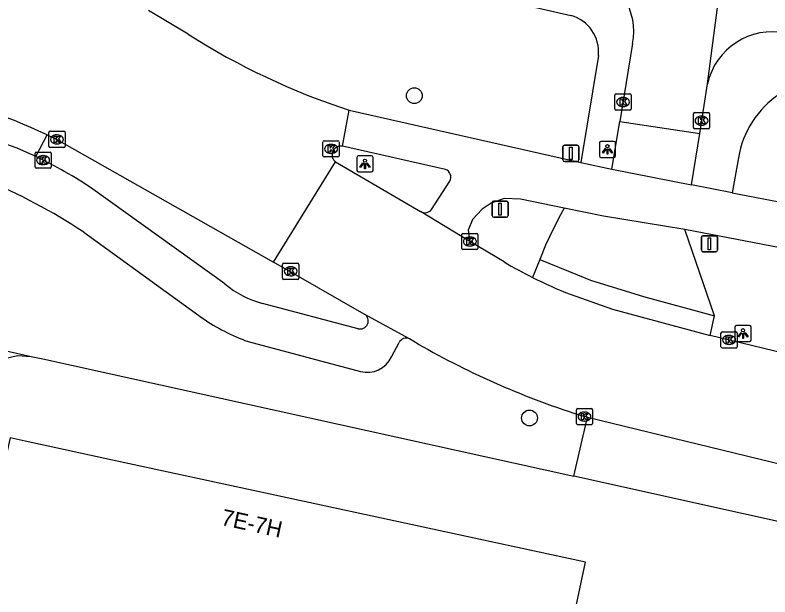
# Model space of a CAD drawing. Extents: x 163010 to 163853, y 382793 to 383982.
# Drawn here: x 163217.64 to 163264.27, y 383006.66 to 383042.6 of the extents above; entities that cross this region are included whole.
import ezdxf

# ---------------------------------------------------------------- set-up
doc = ezdxf.new("R2010")
doc.units = 0
for name, color, linetype in [('IMGEO_Berm_groen', 7, 'Continuous'), ('IMGEO_Boom', 7, 'Continuous'), ('IMGEO_Fietspad_gesloten', 7, 'Continuous'), ('IMGEO_Kolk', 7, 'Continuous'), ('IMGEO_Lichtpunt', 7, 'Continuous'), ('IMGEO_Pand', 7, 'Continuous'), ('IMGEO_Pand_nummerreeks', 7, 'Continuous'), ('IMGEO_Rijbaan_lokaal_gesloten', 7, 'Continuous'), ('IMGEO_Rijbaan_lokaal_open', 7, 'Continuous'), ('IMGEO_Verkeersbordpaal', 7, 'Continuous'), ('IMGEO_Verkeerseiland_gesloten', 7, 'Continuous'), ('IMGEO_Voetpad_open', 7, 'Continuous')]:
    doc.layers.add(name, color=color, linetype=linetype)

msp = doc.modelspace()

# ---------------------------------------------------------------- linework, layer by layer
at = {"layer": 'IMGEO_Berm_groen'}
msp.add_lwpolyline([(163213.319, 383019.595), (163215.912, 383021.144), (163217.792, 383021.564), (163218.634, 383021.516)], dxfattribs=at)
at = {"layer": 'IMGEO_Boom'}
for centre in [(163242.304, 383037.622), (163249.423, 383017.714)]:
    msp.add_circle(centre, 0.489, dxfattribs=at)
at = {"layer": 'IMGEO_Fietspad_gesloten'}
for points in [[(163238.283, 383036.725), (163252.6, 383033.489)], [(163244.23, 383033.069), (163237.872, 383034.497)], [(163218.924, 383033.859), (163217.757, 383034.38)], [(163252.6, 383033.489), (163254.513, 383033.076)], [(163243.367, 383030.581), (163244.496, 383032.345)], [(163261.942, 383031.619), (163259.432, 383032.112)], [(163230.597, 383025.992), (163222.437, 383031.855)], [(163261.942, 383031.619), (163322.281, 383020.078)], [(163251.557, 383030.68), (163248.857, 383031.23), (163247.859, 383031.273), (163247.057, 383030.984), (163246.486, 383030.601), (163245.893, 383029.972), (163245.633, 383029.321), (163245.735, 383028.612)], [(163326.513, 383016.383), (163259.018, 383029.356)], [(163221.875, 383029.183), (163229.215, 383023.878)], [(163238.823, 383023.227), (163232.932, 383024.791)], [(163232.027, 383022.435), (163238.983, 383020.593)], [(163240.886, 383021.489), (163241.363, 383022.373)]]:
    msp.add_lwpolyline(points, dxfattribs=at)
for centre, radius, start, end in [((163196.427, 382979.022), 59.325, 68.92742, 75.5902), ((163202.813, 383000.604), 34.353, 56.2963, 79.5287), ((163207.353, 383009.494), 26.973, 55.9978, 64.5968), ((163244.045, 383032.59), 0.513, 331.4504, 68.8966), ((163242.96, 383030.92), 0.53, 239.4189, 320.1912), ((163234.456, 383030.624), 6.029, 230.2032, 255.359), ((163238.96, 383023.703), 0.495, 253.9252, 59.9836), ((163236.14, 383033.911), 12.191, 235.3866, 250.2834), ((163241.806, 383022.144), 0.499, 65.8064, 152.6477), ((163239.41, 383022.155), 1.619, 254.7059, 335.7195)]:
    msp.add_arc(centre, radius, start, end, dxfattribs=at)
at = {"layer": 'IMGEO_Kolk'}
for p, q in [((163254.697, 383036.805), (163254.697, 383037.657)), ((163254.772, 383037.731), (163255.624, 383037.731)), ((163255.698, 383037.657), (163255.698, 383036.805)), ((163255.185, 383037.511), (163255.21, 383037.511)), ((163255.624, 383036.731), (163254.772, 383036.731)), ((163255.208, 383036.951), (163255.183, 383036.951)), ((163259.547, 383035.652), (163259.547, 383036.504)), ((163259.622, 383036.578), (163260.474, 383036.578)), ((163260.035, 383036.358), (163260.06, 383036.358)), ((163260.548, 383036.504), (163260.548, 383035.652)), ((163260.058, 383035.798), (163260.033, 383035.798)), ((163219.723, 383034.496), (163219.723, 383035.348)), ((163219.798, 383035.422), (163220.65, 383035.422)), ((163220.724, 383035.348), (163220.724, 383034.496)), ((163260.474, 383035.578), (163259.622, 383035.578)), ((163220.211, 383035.202), (163220.236, 383035.202)), ((163220.65, 383034.422), (163219.798, 383034.422)), ((163220.234, 383034.642), (163220.209, 383034.642)), ((163236.658, 383033.908), (163236.658, 383034.76)), ((163236.733, 383034.834), (163237.585, 383034.834)), ((163237.146, 383034.614), (163237.171, 383034.614)), ((163237.659, 383034.76), (163237.659, 383033.908)), ((163218.869, 383033.216), (163218.869, 383034.068)), ((163218.944, 383034.142), (163219.796, 383034.142)), ((163219.357, 383033.922), (163219.382, 383033.922)), ((163219.87, 383034.068), (163219.87, 383033.216)), ((163237.169, 383034.054), (163237.144, 383034.054)), ((163237.585, 383033.834), (163236.733, 383033.834)), ((163219.796, 383033.142), (163218.944, 383033.142)), ((163219.38, 383033.362), (163219.355, 383033.362)), ((163245.234, 383028.186), (163245.234, 383029.038)), ((163245.309, 383029.112), (163246.161, 383029.112)), ((163245.722, 383028.892), (163245.747, 383028.892)), ((163246.235, 383029.038), (163246.235, 383028.186)), ((163245.745, 383028.332), (163245.72, 383028.332)), ((163246.161, 383028.112), (163245.309, 383028.112)), ((163234.163, 383026.347), (163234.163, 383027.199)), ((163234.238, 383027.273), (163235.09, 383027.273)), ((163234.651, 383027.053), (163234.676, 383027.053)), ((163235.164, 383027.199), (163235.164, 383026.347)), ((163234.674, 383026.493), (163234.649, 383026.493)), ((163235.09, 383026.273), (163234.238, 383026.273)), ((163261.25, 383022.108), (163261.25, 383022.96)), ((163261.325, 383023.034), (163262.177, 383023.034)), ((163261.738, 383022.814), (163261.763, 383022.814)), ((163262.251, 383022.96), (163262.251, 383022.108)), ((163262.177, 383022.034), (163261.325, 383022.034)), ((163261.761, 383022.254), (163261.736, 383022.254)), ((163252.316, 383017.373), (163252.316, 383018.225)), ((163252.391, 383018.299), (163253.243, 383018.299)), ((163252.804, 383018.079), (163252.829, 383018.079)), ((163253.317, 383018.225), (163253.317, 383017.373)), ((163253.243, 383017.299), (163252.391, 383017.299)), ((163252.827, 383017.519), (163252.802, 383017.519))]:
    msp.add_line(p, q, dxfattribs=at)
for points in [[(163254.697, 383036.805), (163254.697, 383037.657)], [(163254.772, 383037.731), (163255.624, 383037.731)], [(163255.698, 383037.657), (163255.698, 383036.805)], [(163255.018, 383037.431), (163255.141, 383037.431), (163255.141, 383037.28), (163255.271, 383037.431), (163255.435, 383037.431), (163255.289, 383037.28), (163255.442, 383037.031), (163255.29, 383037.031), (163255.205, 383037.195), (163255.141, 383037.128), (163255.141, 383037.031), (163255.018, 383037.031), (163255.018, 383037.431)], [(163255.624, 383036.731), (163254.772, 383036.731)], [(163259.547, 383035.652), (163259.547, 383036.504)], [(163259.622, 383036.578), (163260.474, 383036.578)], [(163259.868, 383036.278), (163259.991, 383036.278), (163259.991, 383036.127), (163260.121, 383036.278), (163260.285, 383036.278), (163260.139, 383036.127), (163260.292, 383035.878), (163260.14, 383035.878), (163260.055, 383036.042), (163259.991, 383035.975), (163259.991, 383035.878), (163259.868, 383035.878), (163259.868, 383036.278)], [(163260.548, 383036.504), (163260.548, 383035.652)], [(163219.723, 383034.496), (163219.723, 383035.348)], [(163219.798, 383035.422), (163220.65, 383035.422)], [(163220.724, 383035.348), (163220.724, 383034.496)], [(163260.474, 383035.578), (163259.622, 383035.578)], [(163220.044, 383035.122), (163220.167, 383035.122), (163220.167, 383034.971), (163220.297, 383035.122), (163220.461, 383035.122), (163220.315, 383034.971), (163220.468, 383034.722), (163220.316, 383034.722), (163220.231, 383034.886), (163220.167, 383034.819), (163220.167, 383034.722), (163220.044, 383034.722), (163220.044, 383035.122)], [(163220.65, 383034.422), (163219.798, 383034.422)], [(163236.658, 383033.908), (163236.658, 383034.76)], [(163236.733, 383034.834), (163237.585, 383034.834)], [(163236.979, 383034.534), (163237.102, 383034.534), (163237.102, 383034.383), (163237.232, 383034.534), (163237.396, 383034.534), (163237.25, 383034.383), (163237.403, 383034.134), (163237.251, 383034.134), (163237.166, 383034.298), (163237.102, 383034.231), (163237.102, 383034.134), (163236.979, 383034.134), (163236.979, 383034.534)], [(163237.659, 383034.76), (163237.659, 383033.908)], [(163218.869, 383033.216), (163218.869, 383034.068)], [(163218.944, 383034.142), (163219.796, 383034.142)], [(163219.87, 383034.068), (163219.87, 383033.216)], [(163219.19, 383033.842), (163219.313, 383033.842), (163219.313, 383033.691), (163219.443, 383033.842), (163219.607, 383033.842), (163219.461, 383033.691), (163219.614, 383033.442), (163219.462, 383033.442), (163219.377, 383033.606), (163219.313, 383033.539), (163219.313, 383033.442), (163219.19, 383033.442), (163219.19, 383033.842)], [(163237.585, 383033.834), (163236.733, 383033.834)], [(163219.796, 383033.142), (163218.944, 383033.142)], [(163245.234, 383028.186), (163245.234, 383029.038)], [(163245.309, 383029.112), (163246.161, 383029.112)], [(163245.555, 383028.812), (163245.678, 383028.812), (163245.678, 383028.661), (163245.808, 383028.812), (163245.972, 383028.812), (163245.826, 383028.661), (163245.979, 383028.412), (163245.827, 383028.412), (163245.742, 383028.576), (163245.678, 383028.509), (163245.678, 383028.412), (163245.555, 383028.412), (163245.555, 383028.812)], [(163246.235, 383029.038), (163246.235, 383028.186)], [(163246.161, 383028.112), (163245.309, 383028.112)], [(163234.163, 383026.347), (163234.163, 383027.199)], [(163234.238, 383027.273), (163235.09, 383027.273)], [(163234.484, 383026.973), (163234.607, 383026.973), (163234.607, 383026.822), (163234.737, 383026.973), (163234.901, 383026.973), (163234.755, 383026.822), (163234.908, 383026.573), (163234.756, 383026.573), (163234.671, 383026.737), (163234.607, 383026.67), (163234.607, 383026.573), (163234.484, 383026.573), (163234.484, 383026.973)], [(163235.164, 383027.199), (163235.164, 383026.347)], [(163235.09, 383026.273), (163234.238, 383026.273)], [(163261.25, 383022.108), (163261.25, 383022.96)], [(163261.325, 383023.034), (163262.177, 383023.034)], [(163261.571, 383022.734), (163261.694, 383022.734), (163261.694, 383022.583), (163261.824, 383022.734), (163261.988, 383022.734), (163261.842, 383022.583), (163261.995, 383022.334), (163261.843, 383022.334), (163261.758, 383022.498), (163261.694, 383022.431), (163261.694, 383022.334), (163261.571, 383022.334), (163261.571, 383022.734)], [(163262.251, 383022.96), (163262.251, 383022.108)], [(163262.177, 383022.034), (163261.325, 383022.034)], [(163252.316, 383017.373), (163252.316, 383018.225)], [(163252.391, 383018.299), (163253.243, 383018.299)], [(163253.317, 383018.225), (163253.317, 383017.373)], [(163252.637, 383017.999), (163252.76, 383017.999), (163252.76, 383017.848), (163252.89, 383017.999), (163253.054, 383017.999), (163252.908, 383017.848), (163253.061, 383017.599), (163252.909, 383017.599), (163252.824, 383017.763), (163252.76, 383017.696), (163252.76, 383017.599), (163252.637, 383017.599), (163252.637, 383017.999)], [(163253.243, 383017.299), (163252.391, 383017.299)]]:
    msp.add_lwpolyline(points, dxfattribs=at)
for centre, start, end in [((163254.774, 383037.655), 91.552, 178.448), ((163254.774, 383037.655), 91.552, 178.448), ((163255.622, 383037.655), 1.552, 88.448), ((163255.622, 383037.655), 1.552, 88.448), ((163254.774, 383036.807), 181.552, 268.448), ((163254.774, 383036.807), 181.552, 268.448), ((163255.622, 383036.807), 271.552, 358.448), ((163255.622, 383036.807), 271.552, 358.448), ((163259.624, 383036.502), 91.552, 178.448), ((163259.624, 383036.502), 91.552, 178.448), ((163260.472, 383036.502), 1.552, 88.448), ((163260.472, 383036.502), 1.552, 88.448), ((163219.8, 383035.346), 91.552, 178.448), ((163219.8, 383035.346), 91.552, 178.448), ((163220.648, 383035.346), 1.552, 88.448), ((163220.648, 383035.346), 1.552, 88.448), ((163259.624, 383035.654), 181.552, 268.448), ((163259.624, 383035.654), 181.552, 268.448), ((163260.472, 383035.654), 271.552, 358.448), ((163260.472, 383035.654), 271.552, 358.448), ((163219.8, 383034.498), 181.552, 268.448), ((163219.8, 383034.498), 181.552, 268.448), ((163220.648, 383034.498), 271.552, 358.448), ((163220.648, 383034.498), 271.552, 358.448), ((163236.735, 383034.758), 91.552, 178.448), ((163236.735, 383034.758), 91.552, 178.448), ((163237.583, 383034.758), 1.552, 88.448), ((163237.583, 383034.758), 1.552, 88.448), ((163218.946, 383034.066), 91.552, 178.448), ((163218.946, 383034.066), 91.552, 178.448), ((163219.794, 383034.066), 1.552, 88.448), ((163219.794, 383034.066), 1.552, 88.448), ((163236.735, 383033.91), 181.552, 268.448), ((163236.735, 383033.91), 181.552, 268.448), ((163237.583, 383033.91), 271.552, 358.448), ((163237.583, 383033.91), 271.552, 358.448), ((163218.946, 383033.218), 181.552, 268.448), ((163218.946, 383033.218), 181.552, 268.448), ((163219.794, 383033.218), 271.552, 358.448), ((163219.794, 383033.218), 271.552, 358.448), ((163245.311, 383029.036), 91.552, 178.448), ((163245.311, 383029.036), 91.552, 178.448), ((163246.159, 383029.036), 1.552, 88.448), ((163246.159, 383029.036), 1.552, 88.448), ((163245.311, 383028.188), 181.552, 268.448), ((163245.311, 383028.188), 181.552, 268.448), ((163246.159, 383028.188), 271.552, 358.448), ((163246.159, 383028.188), 271.552, 358.448), ((163234.24, 383027.197), 91.552, 178.448), ((163234.24, 383027.197), 91.552, 178.448), ((163235.088, 383027.197), 1.552, 88.448), ((163235.088, 383027.197), 1.552, 88.448), ((163234.24, 383026.349), 181.552, 268.448), ((163234.24, 383026.349), 181.552, 268.448), ((163235.088, 383026.349), 271.552, 358.448), ((163235.088, 383026.349), 271.552, 358.448), ((163261.327, 383022.958), 91.552, 178.448), ((163261.327, 383022.958), 91.552, 178.448), ((163262.175, 383022.958), 1.552, 88.448), ((163262.175, 383022.958), 1.552, 88.448), ((163261.327, 383022.11), 181.552, 268.448), ((163261.327, 383022.11), 181.552, 268.448), ((163262.175, 383022.11), 271.552, 358.448), ((163262.175, 383022.11), 271.552, 358.448), ((163252.393, 383018.223), 91.552, 178.448), ((163252.393, 383018.223), 91.552, 178.448), ((163253.241, 383018.223), 1.552, 88.448), ((163253.241, 383018.223), 1.552, 88.448), ((163252.393, 383017.375), 181.552, 268.448), ((163252.393, 383017.375), 181.552, 268.448), ((163253.241, 383017.375), 271.552, 358.448), ((163253.241, 383017.375), 271.552, 358.448)]:
    msp.add_arc(centre, 0.0765, start, end, dxfattribs=at)
for centre, major_axis, ratio, start_param, end_param in [((163255.184, 383037.231), (-0.387, 0.002), 0.722429, 4.712389, 7.853982), ((163255.209, 383037.231), (-0.39, 0.002), 0.717154, 1.570796, 4.712389), ((163260.034, 383036.078), (-0.387, 0.002), 0.722429, 4.712389, 7.853982), ((163260.059, 383036.078), (-0.39, 0.002), 0.717154, 1.570796, 4.712389), ((163220.21, 383034.922), (-0.387, 0.002), 0.722429, 4.712389, 7.853982), ((163220.235, 383034.922), (-0.39, 0.002), 0.717154, 1.570796, 4.712389), ((163237.145, 383034.334), (-0.387, 0.002), 0.722429, 4.712389, 7.853982), ((163237.17, 383034.334), (-0.39, 0.002), 0.717154, 1.570796, 4.712389), ((163219.356, 383033.642), (-0.387, 0.002), 0.722429, 4.712389, 7.853982), ((163219.381, 383033.642), (-0.39, 0.002), 0.717154, 1.570796, 4.712389), ((163245.721, 383028.612), (-0.387, 0.002), 0.722429, 4.712389, 7.853982), ((163245.746, 383028.612), (-0.39, 0.002), 0.717154, 1.570796, 4.712389), ((163234.65, 383026.773), (-0.387, 0.002), 0.722429, 4.712389, 7.853982), ((163234.675, 383026.773), (-0.39, 0.002), 0.717154, 1.570796, 4.712389), ((163261.737, 383022.534), (-0.387, 0.002), 0.722429, 4.712389, 7.853982), ((163261.762, 383022.534), (-0.39, 0.002), 0.717154, 1.570796, 4.712389), ((163252.803, 383017.799), (-0.387, 0.002), 0.722429, 4.712389, 7.853982), ((163252.828, 383017.799), (-0.39, 0.002), 0.717154, 1.570796, 4.712389)]:
    msp.add_ellipse(centre, major_axis=major_axis, ratio=ratio, start_param=start_param, end_param=end_param, dxfattribs=at)
at = {"layer": 'IMGEO_Lichtpunt'}
for p, q in [((163253.736, 383034.705), (163253.736, 383033.898)), ((163253.736, 383034.705), (163253.736, 383033.898)), ((163254.638, 383034.8), (163253.83, 383034.8)), ((163254.638, 383034.8), (163253.83, 383034.8)), ((163254.732, 383033.898), (163254.732, 383034.705)), ((163254.732, 383033.898), (163254.732, 383034.705)), ((163238.755, 383033.81), (163238.755, 383033.003)), ((163238.755, 383033.81), (163238.755, 383033.003)), ((163239.657, 383033.905), (163238.849, 383033.905)), ((163239.657, 383033.905), (163238.849, 383033.905)), ((163239.751, 383033.003), (163239.751, 383033.81)), ((163239.751, 383033.003), (163239.751, 383033.81)), ((163253.83, 383033.804), (163254.638, 383033.804)), ((163253.83, 383033.804), (163254.638, 383033.804)), ((163238.849, 383032.909), (163239.657, 383032.909)), ((163238.849, 383032.909), (163239.657, 383032.909)), ((163262.114, 383023.335), (163262.114, 383022.528)), ((163262.114, 383023.335), (163262.114, 383022.528)), ((163263.016, 383023.43), (163262.208, 383023.43)), ((163263.016, 383023.43), (163262.208, 383023.43)), ((163263.11, 383022.528), (163263.11, 383023.335)), ((163263.11, 383022.528), (163263.11, 383023.335)), ((163262.208, 383022.434), (163263.016, 383022.434)), ((163262.208, 383022.434), (163263.016, 383022.434))]:
    msp.add_line(p, q, dxfattribs=at)
for points in [[(163254.11, 383034.369), (163254.149, 383034.341), (163253.961, 383034.079), (163253.923, 383034.106), (163254.11, 383034.369)], [(163254.212, 383034.321), (163254.259, 383034.321), (163254.259, 383033.999), (163254.212, 383033.999), (163254.212, 383034.321)], [(163254.322, 383034.341), (163254.36, 383034.368), (163254.547, 383034.106), (163254.508, 383034.078), (163254.322, 383034.341)], [(163239.129, 383033.474), (163239.168, 383033.446), (163238.98, 383033.184), (163238.942, 383033.211), (163239.129, 383033.474)], [(163239.341, 383033.446), (163239.379, 383033.473), (163239.566, 383033.211), (163239.527, 383033.183), (163239.341, 383033.446)], [(163239.231, 383033.426), (163239.278, 383033.426), (163239.278, 383033.104), (163239.231, 383033.104), (163239.231, 383033.426)], [(163262.488, 383022.999), (163262.527, 383022.971), (163262.339, 383022.709), (163262.301, 383022.736), (163262.488, 383022.999)], [(163262.59, 383022.951), (163262.637, 383022.951), (163262.637, 383022.629), (163262.59, 383022.629), (163262.59, 383022.951)], [(163262.7, 383022.971), (163262.738, 383022.998), (163262.925, 383022.736), (163262.886, 383022.708), (163262.7, 383022.971)]]:
    msp.add_lwpolyline(points, dxfattribs=at)
for centre in [(163254.235, 383034.503), (163239.254, 383033.608), (163262.613, 383023.133)]:
    msp.add_circle(centre, 0.0994, dxfattribs=at)
for centre, start, end in [((163253.83, 383034.705), 90, 180), ((163253.83, 383034.705), 90, 180), ((163254.638, 383034.705), 0, 90), ((163254.638, 383034.705), 0, 90), ((163238.849, 383033.81), 90, 180), ((163238.849, 383033.81), 90, 180), ((163239.657, 383033.81), 0, 90), ((163239.657, 383033.81), 0, 90), ((163253.83, 383033.898), 180, 270), ((163253.83, 383033.898), 180, 270), ((163254.638, 383033.898), 270, 0), ((163254.638, 383033.898), 270, 360), ((163238.849, 383033.003), 180, 270), ((163238.849, 383033.003), 180, 270), ((163239.657, 383033.003), 270, 0), ((163239.657, 383033.003), 270, 360), ((163262.208, 383023.335), 90, 180), ((163262.208, 383023.335), 90, 180), ((163263.016, 383023.335), 0, 90), ((163263.016, 383023.335), 0, 90), ((163262.208, 383022.528), 180, 270), ((163262.208, 383022.528), 180, 270), ((163263.016, 383022.528), 270, 0), ((163263.016, 383022.528), 270, 360)]:
    msp.add_arc(centre, 0.0946, start, end, dxfattribs=at)
at = {"layer": 'IMGEO_Pand'}
msp.add_lwpolyline([(163243.176, 382964.14), (163250.975, 383000), (163251.798, 383003.784), (163252.881, 383008.797), (163223.653, 383015.112), (163218.256, 383016.278), (163217.337, 383016.477), (163217.279, 383016.214), (163213.728, 383000), (163211.5, 382989.825), (163209.899, 382990.174), (163204.372, 382964.803), (163212.216, 382963.095), (163210.45, 382954.99)], dxfattribs=at)
at = {"layer": 'IMGEO_Rijbaan_lokaal_gesloten'}
for points in [[(163233.606, 383027.329), (163237.434, 383033.53)], [(163237.434, 383033.53), (163242.69, 383030.464)], [(163245.735, 383028.612), (163242.69, 383030.464)], [(163247.863, 383027.348), (163245.735, 383028.612)], [(163239.208, 383024.132), (163233.606, 383027.329)], [(163251.941, 383025.353), (163254.557, 383024.431), (163260.574, 383022.807)], [(163242.011, 383022.599), (163239.208, 383024.132)], [(163274.941, 383019.557), (163267.127, 383021.226), (163260.574, 383022.807)], [(163242.549, 383022.276), (163242.011, 383022.599)], [(163253.011, 383017.757), (163252.817, 383017.799)], [(163253.011, 383017.757), (163266.646, 383014.441), (163273.894, 383012.879)]]:
    msp.add_lwpolyline(points, dxfattribs=at)
for centre, radius, start, end in [((163262.489, 383052.027), 28.687, 239.3479, 243.3208), ((163262.109, 383051.275), 27.845, 243.324, 248.5825), ((163268.42, 383067.598), 52.186, 240.2811, 252.6031)]:
    msp.add_arc(centre, radius, start, end, dxfattribs=at)
at = {"layer": 'IMGEO_Rijbaan_lokaal_open'}
for points in [[(163260.42, 383038.351), (163262.311, 383052.831)], [(163228.333, 383041.416), (163225.88, 383042.882)], [(163255.79, 383040.847), (163254.992, 383036.027)], [(163259.941, 383035.281), (163260.42, 383038.351)], [(163237.872, 383034.497), (163238.283, 383036.725)], [(163254.513, 383033.076), (163254.992, 383036.027)], [(163254.992, 383036.027), (163259.941, 383035.281)], [(163219.613, 383035.21), (163220.224, 383034.922), (163233.606, 383027.329)], [(163259.432, 383032.112), (163259.941, 383035.281)], [(163254.513, 383033.076), (163259.432, 383032.112)], [(163251.557, 383030.68), (163251.337, 383030.265), (163250.909, 383029.417), (163250.416, 383028.379), (163250.057, 383027.497)], [(163259.018, 383029.356), (163254, 383030.182), (163251.557, 383030.68)], [(163260.852, 383024.032), (163259.018, 383029.356)], [(163250.057, 383027.497), (163252.377, 383026.552), (163253.188, 383026.219), (163256.468, 383025.213), (163260.852, 383024.032)]]:
    msp.add_lwpolyline(points, dxfattribs=at)
for centre, radius, start, end in [((163252.005, 383041.59), 3.857, 348.8958, 75.2254), ((163251.84, 383078.379), 43.804, 237.5449, 251.9713), ((163264.417, 383037.472), 4.093, 77.9438, 167.5911), ((163202.116, 382997.359), 41.7, 65.1902, 77.2535), ((163237.763, 383033.964), 0.544, 78.4464, 232.8175)]:
    msp.add_arc(centre, radius, start, end, dxfattribs=at)
at = {"layer": 'IMGEO_Verkeersbordpaal'}
for p, q in [((163251.479, 383033.656), (163251.479, 383034.456)), ((163251.479, 383034.456), (163251.479, 383033.656)), ((163251.579, 383034.556), (163252.369, 383034.556)), ((163252.369, 383034.556), (163251.579, 383034.556)), ((163252.469, 383034.456), (163252.469, 383033.656)), ((163252.469, 383033.656), (163252.469, 383034.456)), ((163252.369, 383033.556), (163251.579, 383033.556)), ((163251.579, 383033.556), (163252.369, 383033.556)), ((163247.107, 383030.214), (163247.107, 383031.014)), ((163247.107, 383031.014), (163247.107, 383030.214)), ((163247.207, 383031.114), (163247.997, 383031.114)), ((163247.997, 383031.114), (163247.207, 383031.114)), ((163248.097, 383031.014), (163248.097, 383030.214)), ((163248.097, 383030.214), (163248.097, 383031.014)), ((163247.997, 383030.114), (163247.207, 383030.114)), ((163247.207, 383030.114), (163247.997, 383030.114)), ((163260.038, 383028.074), (163260.038, 383028.874)), ((163260.038, 383028.874), (163260.038, 383028.074)), ((163260.138, 383028.974), (163260.928, 383028.974)), ((163260.928, 383028.974), (163260.138, 383028.974)), ((163261.028, 383028.874), (163261.028, 383028.074)), ((163261.028, 383028.074), (163261.028, 383028.874)), ((163260.928, 383027.974), (163260.138, 383027.974)), ((163260.138, 383027.974), (163260.928, 383027.974))]:
    msp.add_line(p, q, dxfattribs=at)
for points in [[(163251.899, 383034.431), (163252.049, 383034.431), (163252.049, 383033.681), (163251.899, 383033.681), (163251.899, 383034.431)], [(163247.527, 383030.989), (163247.677, 383030.989), (163247.677, 383030.239), (163247.527, 383030.239), (163247.527, 383030.989)], [(163260.458, 383028.849), (163260.608, 383028.849), (163260.608, 383028.099), (163260.458, 383028.099), (163260.458, 383028.849)]]:
    msp.add_lwpolyline(points, dxfattribs=at)
for centre, start, end in [((163251.579, 383034.456), 90, 180), ((163251.579, 383034.456), 90, 180), ((163252.369, 383034.456), 0, 90), ((163252.369, 383034.456), 360, 90), ((163251.579, 383033.656), 180, 270), ((163251.579, 383033.656), 180, 270), ((163252.369, 383033.656), 270, 0), ((163252.369, 383033.656), 270, 0), ((163247.207, 383031.014), 90, 180), ((163247.207, 383031.014), 90, 180), ((163247.997, 383031.014), 0, 90), ((163247.997, 383031.014), 360, 90), ((163247.207, 383030.214), 180, 270), ((163247.207, 383030.214), 180, 270), ((163247.997, 383030.214), 270, 0), ((163247.997, 383030.214), 270, 0), ((163260.138, 383028.874), 90, 180), ((163260.138, 383028.874), 90, 180), ((163260.928, 383028.874), 0, 90), ((163260.928, 383028.874), 360, 90), ((163260.138, 383028.074), 180, 270), ((163260.138, 383028.074), 180, 270), ((163260.928, 383028.074), 270, 0), ((163260.928, 383028.074), 270, 0)]:
    msp.add_arc(centre, 0.1, start, end, dxfattribs=at)
at = {"layer": 'IMGEO_Verkeerseiland_gesloten'}
msp.add_lwpolyline([(163218.924, 383033.859), (163219.613, 383035.21)], dxfattribs=at)
at = {"layer": 'IMGEO_Voetpad_open'}
for points in [[(163233.379, 383046.864), (163251.982, 383042.577)], [(163253.673, 383040.105), (163252.6, 383033.489)], [(163262.335, 383033.783), (163261.942, 383031.619)], [(163250.057, 383027.497), (163249.608, 383026.394)], [(163211.355, 383025.758), (163216.154, 383022.063), (163218.634, 383021.516)], [(163260.574, 383022.807), (163260.852, 383024.032)], [(163218.634, 383021.516), (163219.354, 383021.357), (163252.15, 383014.127)], [(163252.15, 383014.127), (163253.011, 383017.757)], [(163273.131, 383009.46), (163252.15, 383014.127)]]:
    msp.add_lwpolyline(points, dxfattribs=at)
for centre, radius, start, end in [((163251.354, 383040.333), 2.33, 354.385, 74.3641), ((163268.089, 383032.866), 5.827, 76.1277, 170.9486)]:
    msp.add_arc(centre, radius, start, end, dxfattribs=at)

# ---------------------------------------------------------------- texts
at = {"layer": 'IMGEO_Pand_nummerreeks'}
msp.add_text('7E-7H', height=1, rotation=347.6127, dxfattribs=at).set_placement((163230.313, 383011.123))

doc.saveas('drawing.dxf')
